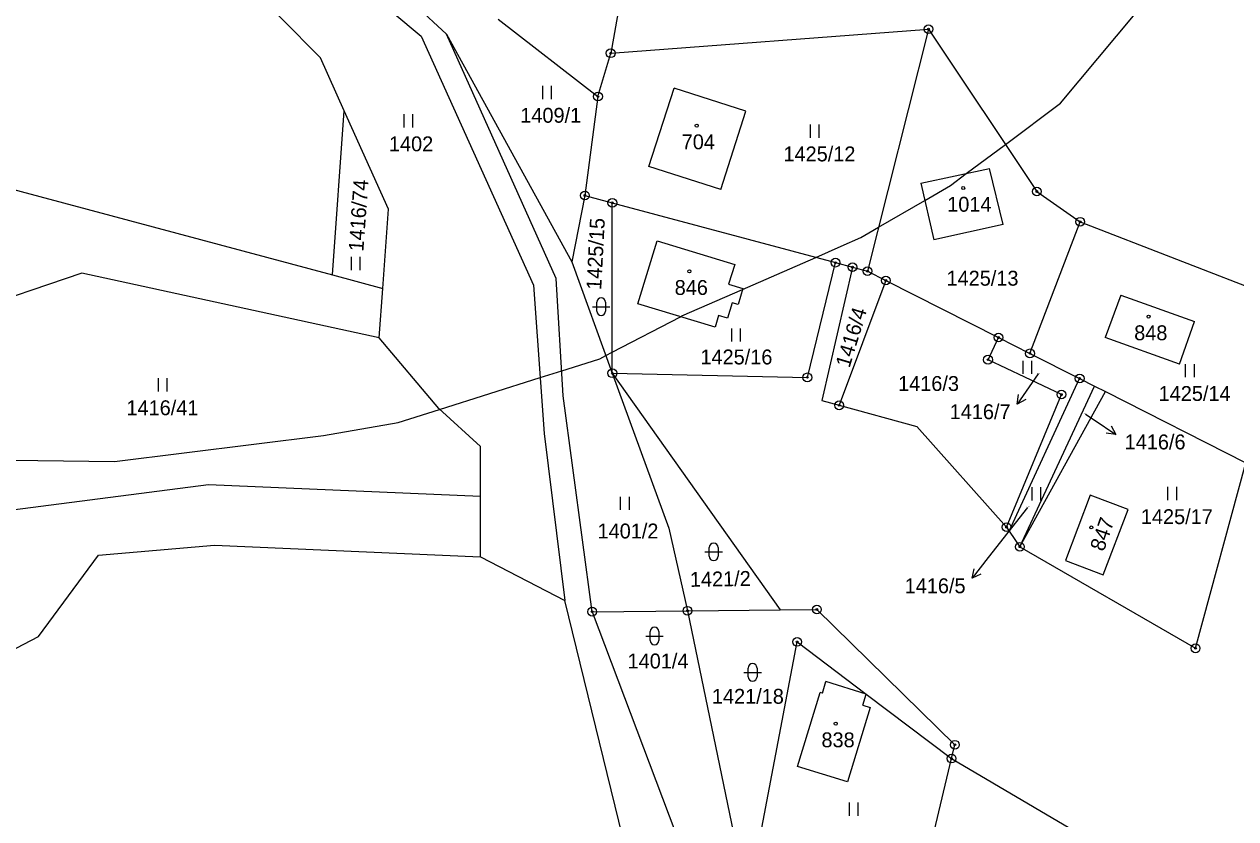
# Model space of a CAD drawing. Extents: x -439246 to -433691, y -1130252 to -1121148.
# Drawn here: x -437752.9 to -437614.6, y -1123200.9 to -1123110.2 of the extents above; entities that cross this region are included whole.
import ezdxf

# ---------------------------------------------------------------- set-up
doc = ezdxf.new("R2010")
doc.units = 0
for name, color, linetype in [('Vrstva 1', 7, 'Continuous'), ('Vrstva 16', 7, 'Continuous'), ('Vrstva 18', 7, 'Continuous'), ('Vrstva 19', 7, 'Continuous'), ('Vrstva 24', 7, 'Continuous'), ('Vrstva 25', 7, 'Continuous'), ('Vrstva 3', 7, 'Continuous'), ('Vrstva 37', 7, 'Continuous'), ('Vrstva 52', 7, 'Continuous'), ('Vrstva 6', 7, 'Continuous')]:
    doc.layers.add(name, color=color, linetype=linetype)

msp = doc.modelspace()

# ---------------------------------------------------------------- linework, layer by layer
at = {"layer": 'Vrstva 1'}
for p, q in [((-437716.38, -1123120.08), (-437719.11, -1123114.02)), ((-437717.72, -1123138.8), (-437716.38, -1123120.08)), ((-437711.33, -1123131.3), (-437716.38, -1123120.08))]:
    msp.add_line(p, q, dxfattribs=at)
for points in [[(-437742.06, -1123082.73), (-437707.58, -1123111.52)], [(-437682.05, -1123091.54), (-437685.96, -1123113.49)], [(-437725.94, -1123091.64), (-437704.7, -1123111.29)], [(-437719.11, -1123114.02), (-437737.22, -1123095.71)], [(-437698.8, -1123109.61), (-437687.41, -1123118.43)], [(-437685.96, -1123113.49), (-437649.66, -1123110.74)], [(-437649.66, -1123110.74), (-437656.63, -1123138.37)], [(-437649.66, -1123110.74), (-437637.29, -1123129.27)], [(-437707.58, -1123111.52), (-437694.77, -1123139.97)], [(-437692.18, -1123139.19), (-437704.7, -1123111.29)], [(-437704.7, -1123111.29), (-437690.41, -1123137.31)], [(-437687.41, -1123118.43), (-437685.96, -1123113.49)], [(-437681.6, -1123126.43), (-437678.72, -1123117.48)], [(-437670.51, -1123120.1), (-437678.72, -1123117.48)], [(-437687.41, -1123118.43), (-437688.9, -1123129.73)], [(-437673.39, -1123129.05), (-437670.51, -1123120.1)], [(-437673.39, -1123129.05), (-437681.6, -1123126.43)], [(-437650.53, -1123128.32), (-437642.7, -1123126.66)], [(-437641.14, -1123133.02), (-437642.7, -1123126.66)], [(-437650.53, -1123128.32), (-437649.07, -1123134.8)], [(-437688.9, -1123129.73), (-437690.41, -1123137.31)], [(-437688.9, -1123129.73), (-437685.77, -1123130.56)], [(-437637.29, -1123129.27), (-437632.35, -1123132.72)], [(-437711.98, -1123140.34), (-437711.33, -1123131.3)], [(-437685.77, -1123150.02), (-437685.77, -1123130.56)], [(-437685.77, -1123130.56), (-437660.28, -1123137.39)], [(-437641.14, -1123133.02), (-437649.07, -1123134.8)], [(-437638.08, -1123147.75), (-437632.35, -1123132.72)], [(-437632.35, -1123132.72), (-437610.35, -1123141.27)], [(-437682.84, -1123142.08), (-437680.65, -1123134.91)], [(-437680.65, -1123134.91), (-437671.8, -1123137.61)], [(-437690.41, -1123137.31), (-437685.77, -1123150.02)], [(-437671.8, -1123137.61), (-437672.49, -1123139.86)], [(-437663.5, -1123150.49), (-437660.28, -1123137.39)], [(-437658.34, -1123137.91), (-437661.84, -1123153.14)], [(-437660.28, -1123137.39), (-437658.34, -1123137.91)], [(-437658.34, -1123137.91), (-437656.63, -1123138.37)], [(-437656.63, -1123138.37), (-437654.54, -1123139.43)], [(-437694.77, -1123139.97), (-437693.54, -1123156.88)], [(-437691.37, -1123152.58), (-437692.18, -1123139.19)], [(-437672.49, -1123139.86), (-437670.86, -1123140.35)], [(-437654.54, -1123139.43), (-437659.87, -1123153.68)], [(-437654.54, -1123139.43), (-437641.67, -1123145.94)], [(-437712.39, -1123145.96), (-437711.98, -1123140.34)], [(-437670.86, -1123140.35), (-437671.42, -1123142.17)], [(-437627.69, -1123141.12), (-437629.5, -1123145.95)], [(-437627.69, -1123141.12), (-437619.29, -1123144.12)], [(-437674.03, -1123144.77), (-437682.84, -1123142.08)], [(-437672.09, -1123141.97), (-437672.63, -1123143.74)], [(-437671.42, -1123142.17), (-437672.09, -1123141.97)], [(-437673.63, -1123143.43), (-437674.03, -1123144.77)], [(-437672.63, -1123143.74), (-437673.63, -1123143.43)], [(-437621.02, -1123148.98), (-437619.29, -1123144.12)], [(-437705.59, -1123154.05), (-437712.39, -1123145.96)], [(-437642.87, -1123148.47), (-437641.67, -1123145.94)], [(-437641.67, -1123145.94), (-437638.08, -1123147.75)], [(-437621.02, -1123148.98), (-437629.5, -1123145.95)], [(-437638.08, -1123147.75), (-437632.41, -1123150.62)], [(-437634.49, -1123152.45), (-437642.87, -1123148.47)], [(-437685.77, -1123150.02), (-437679.31, -1123167.69)], [(-437685.77, -1123150.02), (-437663.5, -1123150.49)], [(-437685.77, -1123150.02), (-437666.6, -1123177.03)], [(-437640.46, -1123168.03), (-437632.41, -1123150.62)], [(-437632.41, -1123150.62), (-437630.72, -1123151.48)], [(-437640.75, -1123167.59), (-437634.49, -1123152.45)], [(-437639.23, -1123169.83), (-437630.72, -1123151.48)], [(-437639.23, -1123169.83), (-437629.47, -1123152.11)], [(-437630.72, -1123151.48), (-437629.47, -1123152.11)], [(-437629.47, -1123152.11), (-437613.42, -1123160.24)], [(-437688.07, -1123177.24), (-437691.37, -1123152.58)], [(-437661.84, -1123153.14), (-437659.87, -1123153.68)], [(-437659.87, -1123153.68), (-437650.99, -1123156.11)], [(-437700.81, -1123158.4), (-437705.59, -1123154.05)], [(-437650.99, -1123156.11), (-437640.75, -1123167.59)], [(-437693.54, -1123156.88), (-437691.18, -1123175.96)], [(-437700.81, -1123164.05), (-437700.81, -1123158.4)], [(-437619.17, -1123181.42), (-437613.42, -1123160.24)], [(-437700.81, -1123170.97), (-437700.81, -1123164.05)], [(-437631.19, -1123163.93), (-437634.04, -1123171.41)], [(-437626.86, -1123165.58), (-437631.19, -1123163.93)], [(-437629.74, -1123173.04), (-437626.86, -1123165.58)], [(-437679.31, -1123167.69), (-437677.2, -1123177.13)], [(-437640.75, -1123167.59), (-437640.46, -1123168.03)], [(-437640.46, -1123168.03), (-437639.23, -1123169.83)], [(-437639.23, -1123169.83), (-437619.17, -1123181.42)], [(-437700.81, -1123170.97), (-437691.18, -1123175.96)], [(-437634.04, -1123171.41), (-437629.74, -1123173.04)], [(-437683.7, -1123206.58), (-437691.18, -1123175.96)], [(-437688.07, -1123177.24), (-437677.2, -1123177.13)], [(-437688.07, -1123177.24), (-437677.87, -1123204.27)], [(-437677.2, -1123177.13), (-437666.6, -1123177.03)], [(-437677.2, -1123177.13), (-437671.47, -1123204.75)], [(-437666.6, -1123177.03), (-437662.41, -1123176.99)], [(-437646.65, -1123192.43), (-437662.41, -1123176.99)], [(-437669.27, -1123204.92), (-437664.66, -1123180.69)], [(-437664.66, -1123180.69), (-437656.77, -1123186.64)], [(-437661.79, -1123186.54), (-437661.38, -1123185.22)], [(-437656.77, -1123186.64), (-437661.38, -1123185.22)], [(-437664.63, -1123194.91), (-437662.04, -1123186.46)], [(-437661.79, -1123186.54), (-437662.04, -1123186.46)], [(-437657.17, -1123187.93), (-437656.77, -1123186.64)], [(-437656.77, -1123186.64), (-437647.03, -1123194.01)], [(-437656.31, -1123188.19), (-437658.91, -1123196.67)], [(-437657.17, -1123187.93), (-437656.31, -1123188.19)], [(-437647.03, -1123194.01), (-437646.65, -1123192.43)], [(-437658.91, -1123196.67), (-437664.63, -1123194.91)], [(-437651.52, -1123212.93), (-437647.03, -1123194.01)], [(-437647.03, -1123194.01), (-437624.1, -1123207.5)]]:
    msp.add_lwpolyline(points, dxfattribs=at)
at = {"layer": 'Vrstva 16'}
for p, q in [((-437637.84, -1123151.09), (-437639.55, -1123153.55)), ((-437630.76, -1123155.33), (-437628.27, -1123157.01)), ((-437642.84, -1123171.07), (-437644.69, -1123173.43))]:
    msp.add_line(p, q, dxfattribs=at)
for points in [[(-437637.15, -1123150.1), (-437637.84, -1123151.09)], [(-437638.57, -1123153.02), (-437639.55, -1123153.55), (-437639.39, -1123152.45)], [(-437631.73, -1123154.68), (-437630.76, -1123155.33)], [(-437628.82, -1123156.03), (-437628.27, -1123157.01), (-437629.38, -1123156.86)], [(-437638.35, -1123165.33), (-437642.84, -1123171.07)], [(-437643.68, -1123172.95), (-437644.69, -1123173.43), (-437644.47, -1123172.34)]]:
    msp.add_lwpolyline(points, dxfattribs=at)
at = {"layer": 'Vrstva 24'}
for centre, radius in [((-437649.66, -1123110.74), 0.5), ((-437649.66, -1123110.74), 0.1), ((-437685.96, -1123113.49), 0.5), ((-437685.96, -1123113.49), 0.1), ((-437687.41, -1123118.43), 0.5), ((-437687.41, -1123118.43), 0.1), ((-437637.29, -1123129.27), 0.5), ((-437688.9, -1123129.73), 0.5), ((-437688.9, -1123129.73), 0.1), ((-437685.77, -1123130.56), 0.5), ((-437637.29, -1123129.27), 0.1), ((-437685.77, -1123130.56), 0.1), ((-437632.35, -1123132.72), 0.5), ((-437632.35, -1123132.72), 0.1), ((-437660.28, -1123137.39), 0.5), ((-437660.28, -1123137.39), 0.1), ((-437658.34, -1123137.91), 0.5), ((-437658.34, -1123137.91), 0.1), ((-437656.63, -1123138.37), 0.5), ((-437656.63, -1123138.37), 0.1), ((-437654.54, -1123139.43), 0.5), ((-437654.54, -1123139.43), 0.1), ((-437641.67, -1123145.94), 0.5), ((-437641.67, -1123145.94), 0.1), ((-437642.87, -1123148.47), 0.5), ((-437638.08, -1123147.75), 0.5), ((-437638.08, -1123147.75), 0.1), ((-437685.77, -1123150.02), 0.5), ((-437642.87, -1123148.47), 0.1), ((-437685.77, -1123150.02), 0.1), ((-437663.5, -1123150.49), 0.5), ((-437663.5, -1123150.49), 0.1), ((-437632.41, -1123150.62), 0.5), ((-437632.41, -1123150.62), 0.1), ((-437634.49, -1123152.45), 0.5), ((-437634.49, -1123152.45), 0.1), ((-437659.87, -1123153.68), 0.5), ((-437659.87, -1123153.68), 0.1), ((-437640.75, -1123167.59), 0.5), ((-437640.75, -1123167.59), 0.1), ((-437639.23, -1123169.83), 0.5), ((-437639.23, -1123169.83), 0.1), ((-437688.07, -1123177.24), 0.5), ((-437688.07, -1123177.24), 0.1), ((-437677.2, -1123177.13), 0.5), ((-437677.2, -1123177.13), 0.1), ((-437662.41, -1123176.99), 0.5), ((-437662.41, -1123176.99), 0.1), ((-437664.66, -1123180.69), 0.5), ((-437664.66, -1123180.69), 0.1), ((-437619.17, -1123181.42), 0.5), ((-437619.17, -1123181.42), 0.1), ((-437646.65, -1123192.43), 0.5), ((-437646.65, -1123192.43), 0.1), ((-437647.03, -1123194.01), 0.5), ((-437647.03, -1123194.01), 0.1)]:
    msp.add_circle(centre, radius, dxfattribs=at)
at = {"layer": 'Vrstva 25'}
for p, q in [((-437693.71, -1123118.72), (-437693.71, -1123117.22)), ((-437692.71, -1123118.72), (-437692.71, -1123117.22)), ((-437709.54, -1123121.95), (-437709.54, -1123120.45)), ((-437708.54, -1123121.95), (-437708.54, -1123120.45)), ((-437663.16, -1123123.13), (-437663.16, -1123121.63)), ((-437662.16, -1123123.13), (-437662.16, -1123121.63)), ((-437715.57, -1123138.24), (-437715.57, -1123136.74)), ((-437714.57, -1123138.24), (-437714.57, -1123136.74)), ((-437688.05, -1123142.42), (-437686.05, -1123142.42)), ((-437687.55, -1123142.92), (-437687.55, -1123141.92)), ((-437686.55, -1123141.92), (-437686.55, -1123142.92)), ((-437672.12, -1123146.41), (-437672.12, -1123144.91)), ((-437671.12, -1123146.41), (-437671.12, -1123144.91)), ((-437638.85, -1123150.1), (-437638.85, -1123148.6)), ((-437637.85, -1123150.1), (-437637.85, -1123148.6)), ((-437620.31, -1123150.48), (-437620.31, -1123148.98)), ((-437619.31, -1123150.48), (-437619.31, -1123148.98)), ((-437737.6, -1123152.09), (-437737.6, -1123150.59)), ((-437736.6, -1123152.09), (-437736.6, -1123150.59)), ((-437637.83, -1123164.53), (-437637.83, -1123163.03)), ((-437636.83, -1123164.53), (-437636.83, -1123163.03)), ((-437622.33, -1123164.49), (-437622.33, -1123162.99)), ((-437621.33, -1123164.49), (-437621.33, -1123162.99)), ((-437684.82, -1123165.61), (-437684.82, -1123164.11)), ((-437683.82, -1123165.61), (-437683.82, -1123164.11)), ((-437675.2, -1123170.41), (-437673.2, -1123170.41)), ((-437674.7, -1123170.91), (-437674.7, -1123169.91)), ((-437673.7, -1123169.91), (-437673.7, -1123170.91)), ((-437681.96, -1123180.02), (-437679.96, -1123180.02)), ((-437681.46, -1123180.52), (-437681.46, -1123179.52)), ((-437680.46, -1123179.52), (-437680.46, -1123180.52)), ((-437670.75, -1123184.17), (-437668.75, -1123184.17)), ((-437670.25, -1123184.67), (-437670.25, -1123183.67)), ((-437669.25, -1123183.67), (-437669.25, -1123184.67)), ((-437658.7, -1123200.53), (-437658.7, -1123199.03)), ((-437657.7, -1123200.53), (-437657.7, -1123199.03))]:
    msp.add_line(p, q, dxfattribs=at)
for centre in [(-437676.14, -1123121.75), (-437645.7, -1123128.88), (-437676.97, -1123138.38), (-437624.54, -1123143.55), (-437631.08, -1123167.62), (-437660.26, -1123190.02)]:
    msp.add_circle(centre, 0.175, dxfattribs=at)
for centre, start, end in [((-437687.05, -1123141.92), 0, 180), ((-437687.05, -1123142.92), 180, 0), ((-437674.2, -1123169.91), 0, 180), ((-437674.2, -1123170.91), 180, 0), ((-437680.96, -1123179.52), 0, 180), ((-437680.96, -1123180.52), 180, 0), ((-437669.75, -1123183.67), 0, 180), ((-437669.75, -1123184.67), 180, 0)]:
    msp.add_arc(centre, 0.5, start, end, dxfattribs=at)
at = {"layer": 'Vrstva 3'}
for points in [[(-437681.6, -1123126.43), (-437678.72, -1123117.48)], [(-437670.51, -1123120.1), (-437678.72, -1123117.48)], [(-437673.39, -1123129.05), (-437670.51, -1123120.1)], [(-437673.39, -1123129.05), (-437681.6, -1123126.43)], [(-437650.53, -1123128.32), (-437642.7, -1123126.66)], [(-437641.14, -1123133.02), (-437642.7, -1123126.66)], [(-437650.53, -1123128.32), (-437649.07, -1123134.8)], [(-437641.14, -1123133.02), (-437649.07, -1123134.8)], [(-437682.84, -1123142.08), (-437680.65, -1123134.91)], [(-437680.65, -1123134.91), (-437671.8, -1123137.61)], [(-437671.8, -1123137.61), (-437672.49, -1123139.86)], [(-437672.49, -1123139.86), (-437670.86, -1123140.35)], [(-437670.86, -1123140.35), (-437671.42, -1123142.17)], [(-437627.69, -1123141.12), (-437629.5, -1123145.95)], [(-437627.69, -1123141.12), (-437619.29, -1123144.12)], [(-437674.03, -1123144.77), (-437682.84, -1123142.08)], [(-437672.09, -1123141.97), (-437672.63, -1123143.74)], [(-437671.42, -1123142.17), (-437672.09, -1123141.97)], [(-437673.63, -1123143.43), (-437674.03, -1123144.77)], [(-437672.63, -1123143.74), (-437673.63, -1123143.43)], [(-437621.02, -1123148.98), (-437619.29, -1123144.12)], [(-437621.02, -1123148.98), (-437629.5, -1123145.95)], [(-437631.19, -1123163.93), (-437634.04, -1123171.41)], [(-437626.86, -1123165.58), (-437631.19, -1123163.93)], [(-437629.74, -1123173.04), (-437626.86, -1123165.58)], [(-437634.04, -1123171.41), (-437629.74, -1123173.04)], [(-437661.79, -1123186.54), (-437661.38, -1123185.22)], [(-437656.77, -1123186.64), (-437661.38, -1123185.22)], [(-437664.63, -1123194.91), (-437662.04, -1123186.46)], [(-437661.79, -1123186.54), (-437662.04, -1123186.46)], [(-437657.17, -1123187.93), (-437656.77, -1123186.64)], [(-437656.31, -1123188.19), (-437658.91, -1123196.67)], [(-437657.17, -1123187.93), (-437656.31, -1123188.19)], [(-437658.91, -1123196.67), (-437664.63, -1123194.91)]]:
    msp.add_lwpolyline(points, dxfattribs=at)
at = {"layer": 'Vrstva 37'}
for centre in [(-437676.14, -1123121.75), (-437645.7, -1123128.88), (-437676.97, -1123138.38), (-437624.54, -1123143.55), (-437631.08, -1123167.62), (-437660.26, -1123190.02)]:
    msp.add_circle(centre, 0.175, dxfattribs=at)
at = {"layer": 'Vrstva 52'}
msp.add_lwpolyline([(-437766, -1123159.8), (-437742.61, -1123160.1), (-437718.75, -1123157.12), (-437710.22, -1123155.63), (-437705.49, -1123154.14), (-437694, -1123150.52), (-437691.54, -1123149.75), (-437689.48, -1123149.1), (-437687.21, -1123148.38), (-437686.5, -1123148.01), (-437685.77, -1123147.63), (-437677.99, -1123143.56), (-437677.83, -1123143.48), (-437670.89, -1123140.44), (-437666.99, -1123138.74), (-437662.53, -1123136.79), (-437659.63, -1123135.52), (-437657.38, -1123134.53), (-437656.47, -1123134), (-437655.36, -1123133.36), (-437650.09, -1123130.28), (-437647.15, -1123128.57), (-437645.35, -1123127.22), (-437640.88, -1123123.89), (-437634.58, -1123119.19), (-437621.8, -1123103.85)], dxfattribs=at)
at = {"layer": 'Vrstva 6'}
for p, q in [((-437779.45, -1123122.24), (-437717.72, -1123138.8)), ((-437717.72, -1123138.8), (-437711.98, -1123140.34))]:
    msp.add_line(p, q, dxfattribs=at)
for points in [[(-437746.33, -1123138.58), (-437759.61, -1123143.07)], [(-437712.39, -1123145.96), (-437746.33, -1123138.58)], [(-437764.62, -1123166.96), (-437731.88, -1123162.71)], [(-437731.88, -1123162.71), (-437700.81, -1123164.05)], [(-437744.44, -1123170.79), (-437731.18, -1123169.65)], [(-437731.18, -1123169.65), (-437700.81, -1123170.97)], [(-437751.29, -1123180.07), (-437744.44, -1123170.79)], [(-437773.81, -1123191.82), (-437751.29, -1123180.07)]]:
    msp.add_lwpolyline(points, dxfattribs=at)

# ---------------------------------------------------------------- texts
at = {"layer": 'Vrstva 16'}
for s, p in [('1416/7', (-437647.25, -1123155.26)), ('1416/6', (-437627.27, -1123158.71)), ('1416/5', (-437652.39, -1123175.13))]:
    msp.add_text(s, height=1.7, dxfattribs=at).set_placement(p)
at = {"layer": 'Vrstva 18'}
for s, height, p in [('1409/1', 1.7, (-437696.28, -1123121.42)), ('1402', 1.7, (-437711.28, -1123124.68)), ('1425/12', 1.7, (-437666.23, -1123125.83)), ('1425/13', 1.7, (-437647.61, -1123140.02)), ('1425/16', 1.7, (-437675.71, -1123149.01)), ('1416/3', 1.7, (-437653.14, -1123152.04)), ('1416/7', 0.1, (-437637.35, -1123150.1)), ('1425/14', 1.7, (-437623.39, -1123153.18)), ('1416/41', 1.7, (-437741.25, -1123154.81)), ('1416/6', 0.1, (-437631.93, -1123154.68)), ('1416/5', 0.1, (-437638.55, -1123165.33)), ('1425/17', 1.7, (-437625.42, -1123167.24)), ('1401/2', 1.7, (-437687.46, -1123168.88)), ('1401/4', 1.7, (-437684.03, -1123183.72)), ('1421/18', 1.7, (-437674.4, -1123187.75))]:
    msp.add_text(s, height=height, dxfattribs=at).set_placement(p)
for s, rotation, p in [('1416/74', 85.9057, (-437714.2, -1123136.16)), ('1425/15', 87.0385, (-437687.04, -1123140.54)), ('1416/4', 73.149, (-437658.69, -1123149.48)), ('1421/2', 1.003, (-437676.9, -1123174.41))]:
    msp.add_text(s, height=1.7, rotation=rotation, dxfattribs=at).set_placement(p)
at = {"layer": 'Vrstva 19'}
for s, p in [('704', (-437677.85, -1123124.45)), ('1014', (-437647.53, -1123131.58)), ('846', (-437678.65, -1123141.08)), ('848', (-437626.18, -1123146.25)), ('838', (-437661.89, -1123192.72))]:
    msp.add_text(s, height=1.7, dxfattribs=at).set_placement(p)
msp.add_text('847', height=1.7, rotation=70.918, dxfattribs=at).set_placement((-437629.66, -1123170.45))

doc.saveas('drawing.dxf')
